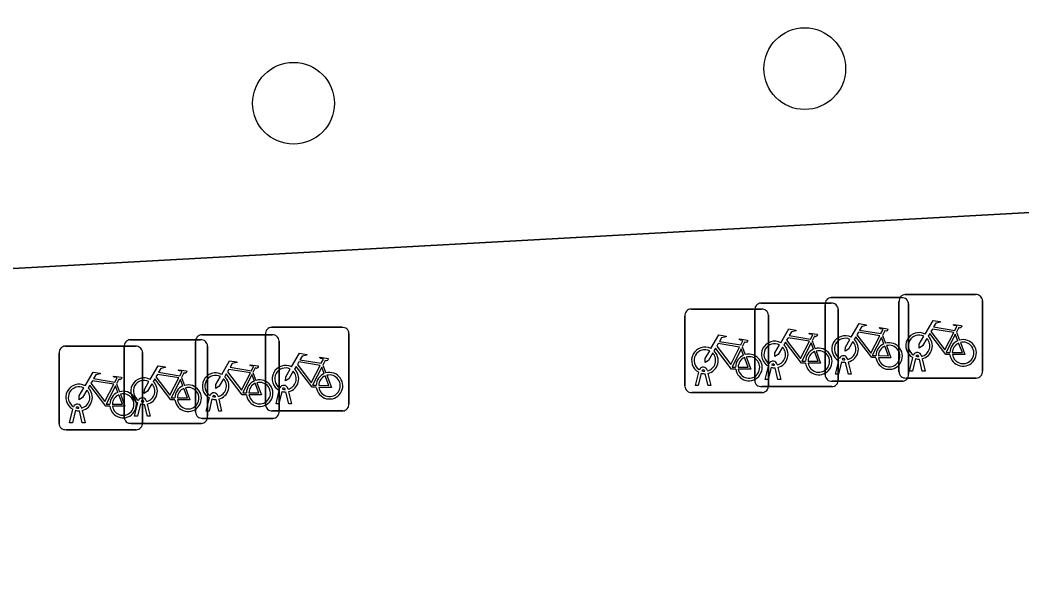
# Model space of a CAD drawing. Extents: x 158472 to 159562, y 388525 to 389606.
# Drawn here: x 158721.78 to 158733.77, y 388839.47 to 388846.26 of the extents above; entities that cross this region are included whole.
import ezdxf

# ---------------------------------------------------------------- set-up
doc = ezdxf.new("R2010")
doc.units = 0
for name, color, linetype in [('IMGEO_Boom', 7, 'Continuous'), ('IMGEO_Erf', 7, 'Continuous'), ('IMGEO_Fietsenrek', 7, 'Continuous'), ('IMGEO_Voetpad_open', 7, 'Continuous')]:
    doc.layers.add(name, color=color, linetype=linetype)

msp = doc.modelspace()

# ---------------------------------------------------------------- linework, layer by layer
at = {"layer": 'IMGEO_Boom'}
for centre in [(158731.174, 388845.679), (158725.056, 388845.265)]:
    msp.add_circle(centre, 0.489, dxfattribs=at)
at = {"layer": 'IMGEO_Erf'}
msp.add_lwpolyline([(158755.409, 388834.448), (158755.525, 388834.58), (158744.162, 388844.524), (158717.279, 388843.045), (158714.843, 388878.448), (158710.585, 388882.112), (158711.768, 388864.623), (158712.592, 388851.925), (158713.284, 388842.825), (158695.563, 388822.552), (158691.151, 388817.503), (158723.402, 388789.393), (158732.269, 388781.671)], dxfattribs=at)
at = {"layer": 'IMGEO_Fietsenrek'}
for p, q in [((158731.492, 388842.939), (158732.333, 388842.939)), ((158732.333, 388842.939), (158731.492, 388842.939)), ((158732.377, 388842.977), (158733.218, 388842.977)), ((158733.218, 388842.977), (158732.377, 388842.977)), ((158729.814, 388842.803), (158730.655, 388842.803)), ((158730.655, 388842.803), (158729.814, 388842.803)), ((158730.65, 388842.874), (158731.491, 388842.874)), ((158731.491, 388842.874), (158730.65, 388842.874)), ((158731.417, 388842.014), (158731.417, 388842.855)), ((158731.417, 388842.855), (158731.417, 388842.014)), ((158731.575, 388842.799), (158731.575, 388841.958)), ((158731.575, 388841.958), (158731.575, 388842.799)), ((158732.302, 388842.052), (158732.302, 388842.893)), ((158732.302, 388842.893), (158732.302, 388842.052)), ((158732.417, 388842.864), (158732.417, 388842.023)), ((158732.417, 388842.023), (158732.417, 388842.864)), ((158733.302, 388842.902), (158733.302, 388842.061)), ((158733.302, 388842.061), (158733.302, 388842.902)), ((158729.739, 388841.878), (158729.739, 388842.719)), ((158729.739, 388842.719), (158729.739, 388841.878)), ((158730.575, 388841.949), (158730.575, 388842.79)), ((158730.575, 388842.79), (158730.575, 388841.949)), ((158730.739, 388842.728), (158730.739, 388841.887)), ((158730.739, 388841.887), (158730.739, 388842.728)), ((158724.795, 388842.584), (158725.636, 388842.584)), ((158725.636, 388842.584), (158724.795, 388842.584)), ((158723.959, 388842.495), (158724.8, 388842.495)), ((158724.8, 388842.495), (158723.959, 388842.495)), ((158724.72, 388841.659), (158724.72, 388842.5)), ((158724.72, 388842.5), (158724.72, 388841.659)), ((158725.72, 388842.509), (158725.72, 388841.668)), ((158725.72, 388841.668), (158725.72, 388842.509)), ((158732.104, 388842.488), (158732.14, 388842.393)), ((158732.989, 388842.526), (158733.025, 388842.431)), ((158722.325, 388842.359), (158723.166, 388842.359)), ((158723.166, 388842.359), (158722.325, 388842.359)), ((158723.028, 388841.51), (158723.028, 388842.351)), ((158723.028, 388842.351), (158723.028, 388841.51)), ((158723.103, 388842.435), (158723.944, 388842.435)), ((158723.944, 388842.435), (158723.103, 388842.435)), ((158723.884, 388841.57), (158723.884, 388842.411)), ((158723.884, 388842.411), (158723.884, 388841.57)), ((158724.028, 388842.36), (158724.028, 388841.519)), ((158724.028, 388841.519), (158724.028, 388842.36)), ((158724.884, 388842.42), (158724.884, 388841.579)), ((158724.884, 388841.579), (158724.884, 388842.42)), ((158730.426, 388842.352), (158730.462, 388842.257)), ((158731.262, 388842.423), (158731.298, 388842.328)), ((158722.25, 388841.434), (158722.25, 388842.275)), ((158722.25, 388842.275), (158722.25, 388841.434)), ((158723.25, 388842.284), (158723.25, 388841.443)), ((158723.25, 388841.443), (158723.25, 388842.284)), ((158731.655, 388842.195), (158731.654, 388842.199)), ((158731.686, 388842.206), (158731.687, 388842.199)), ((158732.429, 388842.061), (158732.468, 388842.221)), ((158732.498, 388842.209), (158732.463, 388842.061)), ((158732.54, 388842.233), (158732.539, 388842.237)), ((158732.581, 388842.061), (158732.547, 388842.203)), ((158732.571, 388842.244), (158732.572, 388842.237)), ((158732.579, 388842.207), (158732.614, 388842.061)), ((158725.407, 388842.133), (158725.443, 388842.038)), ((158730.702, 388841.958), (158730.741, 388842.118)), ((158730.771, 388842.106), (158730.736, 388841.958)), ((158730.813, 388842.13), (158730.812, 388842.134)), ((158730.854, 388841.958), (158730.82, 388842.1)), ((158730.844, 388842.141), (158730.845, 388842.134)), ((158730.852, 388842.104), (158730.887, 388841.958)), ((158731.544, 388842.023), (158731.583, 388842.183)), ((158731.613, 388842.171), (158731.578, 388842.023)), ((158731.696, 388842.023), (158731.662, 388842.165)), ((158731.694, 388842.169), (158731.729, 388842.023)), ((158723.715, 388841.984), (158723.751, 388841.889)), ((158724.571, 388842.044), (158724.607, 388841.949)), ((158729.866, 388841.887), (158729.905, 388842.047)), ((158729.935, 388842.035), (158729.9, 388841.887)), ((158729.977, 388842.059), (158729.976, 388842.063)), ((158730.018, 388841.887), (158729.984, 388842.029)), ((158730.008, 388842.07), (158730.009, 388842.063)), ((158730.016, 388842.033), (158730.051, 388841.887)), ((158731.578, 388842.023), (158731.544, 388842.023)), ((158731.729, 388842.023), (158731.696, 388842.023)), ((158733.227, 388841.977), (158732.386, 388841.977)), ((158732.386, 388841.977), (158733.227, 388841.977)), ((158732.463, 388842.061), (158732.429, 388842.061)), ((158732.614, 388842.061), (158732.581, 388842.061)), ((158722.937, 388841.908), (158722.973, 388841.813)), ((158724.958, 388841.84), (158724.957, 388841.844)), ((158724.989, 388841.851), (158724.99, 388841.844)), ((158729.9, 388841.887), (158729.866, 388841.887)), ((158730.051, 388841.887), (158730.018, 388841.887)), ((158731.5, 388841.874), (158730.659, 388841.874)), ((158730.659, 388841.874), (158731.5, 388841.874)), ((158730.736, 388841.958), (158730.702, 388841.958)), ((158730.887, 388841.958), (158730.854, 388841.958)), ((158732.342, 388841.939), (158731.501, 388841.939)), ((158731.501, 388841.939), (158732.342, 388841.939)), ((158724.011, 388841.579), (158724.05, 388841.739)), ((158724.08, 388841.727), (158724.045, 388841.579)), ((158724.122, 388841.751), (158724.121, 388841.755)), ((158724.163, 388841.579), (158724.129, 388841.721)), ((158724.153, 388841.762), (158724.154, 388841.755)), ((158724.161, 388841.725), (158724.196, 388841.579)), ((158724.847, 388841.668), (158724.886, 388841.828)), ((158724.916, 388841.816), (158724.881, 388841.668)), ((158724.999, 388841.668), (158724.965, 388841.81)), ((158724.997, 388841.814), (158725.032, 388841.668)), ((158730.664, 388841.803), (158729.823, 388841.803)), ((158729.823, 388841.803), (158730.664, 388841.803)), ((158722.377, 388841.443), (158722.416, 388841.603)), ((158722.488, 388841.615), (158722.487, 388841.619)), ((158722.519, 388841.626), (158722.52, 388841.619)), ((158723.155, 388841.519), (158723.194, 388841.679)), ((158723.224, 388841.667), (158723.189, 388841.519)), ((158723.266, 388841.691), (158723.265, 388841.695)), ((158723.307, 388841.519), (158723.273, 388841.661)), ((158723.297, 388841.702), (158723.298, 388841.695)), ((158723.305, 388841.665), (158723.34, 388841.519)), ((158724.881, 388841.668), (158724.847, 388841.668)), ((158725.032, 388841.668), (158724.999, 388841.668)), ((158722.446, 388841.591), (158722.411, 388841.443)), ((158722.529, 388841.443), (158722.495, 388841.585)), ((158722.527, 388841.589), (158722.562, 388841.443)), ((158723.189, 388841.519), (158723.155, 388841.519)), ((158723.34, 388841.519), (158723.307, 388841.519)), ((158724.809, 388841.495), (158723.968, 388841.495)), ((158723.968, 388841.495), (158724.809, 388841.495)), ((158724.045, 388841.579), (158724.011, 388841.579)), ((158724.196, 388841.579), (158724.163, 388841.579)), ((158725.645, 388841.584), (158724.804, 388841.584)), ((158724.804, 388841.584), (158725.645, 388841.584)), ((158723.175, 388841.359), (158722.334, 388841.359)), ((158722.334, 388841.359), (158723.175, 388841.359)), ((158722.411, 388841.443), (158722.377, 388841.443)), ((158722.562, 388841.443), (158722.529, 388841.443)), ((158723.953, 388841.435), (158723.112, 388841.435)), ((158723.112, 388841.435), (158723.953, 388841.435))]:
    msp.add_line(p, q, dxfattribs=at)
for points in [[(158730.888, 388842.4), (158730.983, 388842.564), (158731.069, 388842.55), (158731.071, 388842.541), (158731.015, 388842.53), (158730.988, 388842.485), (158731.244, 388842.444)], [(158731.73, 388842.465), (158731.825, 388842.629), (158731.911, 388842.615), (158731.913, 388842.606), (158731.857, 388842.595), (158731.83, 388842.55), (158732.086, 388842.509)], [(158732.086, 388842.509), (158732.111, 388842.558), (158732.105, 388842.562), (158732.082, 388842.566), (158732.07, 388842.573), (158732.069, 388842.576), (158732.071, 388842.581), (158732.166, 388842.566), (158732.168, 388842.556), (158732.158, 388842.543), (158732.146, 388842.537), (158732.132, 388842.543), (158732.104, 388842.488)], [(158732.615, 388842.503), (158732.71, 388842.667), (158732.796, 388842.653), (158732.798, 388842.644), (158732.742, 388842.633), (158732.715, 388842.588), (158732.971, 388842.547)], [(158732.958, 388842.522), (158732.701, 388842.563), (158732.684, 388842.534), (158732.851, 388842.314), (158732.958, 388842.522)], [(158732.971, 388842.547), (158732.996, 388842.596), (158732.99, 388842.6), (158732.967, 388842.604), (158732.955, 388842.611), (158732.954, 388842.614), (158732.956, 388842.619), (158733.051, 388842.604), (158733.053, 388842.594), (158733.043, 388842.581), (158733.031, 388842.575), (158733.017, 388842.581), (158732.989, 388842.526)], [(158730.052, 388842.329), (158730.147, 388842.493), (158730.233, 388842.479), (158730.235, 388842.47), (158730.179, 388842.459), (158730.152, 388842.414), (158730.408, 388842.373)], [(158730.408, 388842.373), (158730.433, 388842.422), (158730.427, 388842.426), (158730.404, 388842.43), (158730.392, 388842.437), (158730.391, 388842.44), (158730.393, 388842.445), (158730.488, 388842.43), (158730.49, 388842.42), (158730.48, 388842.407), (158730.468, 388842.401), (158730.454, 388842.407), (158730.426, 388842.352)], [(158731.231, 388842.419), (158730.974, 388842.46), (158730.957, 388842.431), (158731.124, 388842.211), (158731.231, 388842.419)], [(158731.244, 388842.444), (158731.269, 388842.493), (158731.263, 388842.497), (158731.24, 388842.501), (158731.228, 388842.508), (158731.227, 388842.511), (158731.229, 388842.516), (158731.324, 388842.501), (158731.326, 388842.491), (158731.316, 388842.478), (158731.304, 388842.472), (158731.29, 388842.478), (158731.262, 388842.423)], [(158731.751, 388842.413), (158731.699, 388842.323), (158731.659, 388842.298), (158731.66, 388842.345), (158731.715, 388842.439)], [(158732.026, 388842.221), (158731.976, 388842.221), (158731.785, 388842.472), (158731.766, 388842.44)], [(158732.073, 388842.484), (158731.816, 388842.525), (158731.799, 388842.496), (158731.966, 388842.276), (158732.073, 388842.484)], [(158732.121, 388842.386), (158732.091, 388842.463), (158731.982, 388842.245), (158732.025, 388842.245)], [(158732.636, 388842.451), (158732.584, 388842.361), (158732.544, 388842.336), (158732.545, 388842.383), (158732.6, 388842.477)], [(158732.911, 388842.259), (158732.861, 388842.259), (158732.67, 388842.51), (158732.651, 388842.478)], [(158733.006, 388842.424), (158732.976, 388842.501), (158732.867, 388842.283), (158732.91, 388842.283)], [(158730.348, 388842.085), (158730.298, 388842.085), (158730.107, 388842.336), (158730.088, 388842.304)], [(158730.395, 388842.348), (158730.138, 388842.389), (158730.121, 388842.36), (158730.288, 388842.14), (158730.395, 388842.348)], [(158730.443, 388842.25), (158730.413, 388842.327), (158730.304, 388842.109), (158730.347, 388842.109)], [(158730.909, 388842.348), (158730.857, 388842.258), (158730.817, 388842.233), (158730.818, 388842.28), (158730.873, 388842.374)], [(158731.184, 388842.156), (158731.134, 388842.156), (158730.943, 388842.407), (158730.924, 388842.375)], [(158731.279, 388842.321), (158731.249, 388842.398), (158731.14, 388842.18), (158731.183, 388842.18)], [(158732.055, 388842.245), (158732.175, 388842.244), (158732.131, 388842.358)], [(158732.151, 388842.365), (158732.206, 388842.22), (158732.056, 388842.22)], [(158732.94, 388842.283), (158733.06, 388842.282), (158733.016, 388842.396)], [(158733.036, 388842.403), (158733.091, 388842.258), (158732.941, 388842.258)], [(158725.033, 388842.11), (158725.128, 388842.274), (158725.214, 388842.26), (158725.216, 388842.251), (158725.16, 388842.24), (158725.133, 388842.195), (158725.389, 388842.154)], [(158725.389, 388842.154), (158725.414, 388842.203), (158725.408, 388842.207), (158725.385, 388842.211), (158725.373, 388842.218), (158725.372, 388842.221), (158725.374, 388842.226), (158725.469, 388842.211), (158725.471, 388842.201), (158725.461, 388842.188), (158725.449, 388842.182), (158725.435, 388842.188), (158725.407, 388842.133)], [(158730.073, 388842.277), (158730.021, 388842.187), (158729.981, 388842.162), (158729.982, 388842.209), (158730.037, 388842.303)], [(158730.377, 388842.109), (158730.497, 388842.108), (158730.453, 388842.222)], [(158730.473, 388842.229), (158730.528, 388842.084), (158730.378, 388842.084)], [(158731.213, 388842.18), (158731.333, 388842.179), (158731.289, 388842.293)], [(158731.309, 388842.3), (158731.364, 388842.155), (158731.214, 388842.155)], [(158723.341, 388841.961), (158723.436, 388842.125), (158723.522, 388842.111), (158723.524, 388842.102), (158723.468, 388842.091), (158723.441, 388842.046), (158723.697, 388842.005)], [(158724.197, 388842.021), (158724.292, 388842.185), (158724.378, 388842.171), (158724.38, 388842.162), (158724.324, 388842.151), (158724.297, 388842.106), (158724.553, 388842.065)], [(158724.54, 388842.04), (158724.283, 388842.081), (158724.266, 388842.052), (158724.433, 388841.832), (158724.54, 388842.04)], [(158724.553, 388842.065), (158724.578, 388842.114), (158724.572, 388842.118), (158724.549, 388842.122), (158724.537, 388842.129), (158724.536, 388842.132), (158724.538, 388842.137), (158724.633, 388842.122), (158724.635, 388842.112), (158724.625, 388842.099), (158724.613, 388842.093), (158724.599, 388842.099), (158724.571, 388842.044)], [(158725.054, 388842.058), (158725.002, 388841.968), (158724.962, 388841.943), (158724.963, 388841.99), (158725.018, 388842.084)], [(158725.329, 388841.866), (158725.279, 388841.866), (158725.088, 388842.117), (158725.069, 388842.085)], [(158725.376, 388842.129), (158725.119, 388842.17), (158725.102, 388842.141), (158725.269, 388841.921), (158725.376, 388842.129)], [(158725.424, 388842.031), (158725.394, 388842.108), (158725.285, 388841.89), (158725.328, 388841.89)], [(158722.563, 388841.885), (158722.658, 388842.049), (158722.744, 388842.035), (158722.746, 388842.026), (158722.69, 388842.015), (158722.663, 388841.97), (158722.919, 388841.929)], [(158722.919, 388841.929), (158722.944, 388841.978), (158722.938, 388841.982), (158722.915, 388841.986), (158722.903, 388841.993), (158722.902, 388841.996), (158722.904, 388842.001), (158722.999, 388841.986), (158723.001, 388841.976), (158722.991, 388841.963), (158722.979, 388841.957), (158722.965, 388841.963), (158722.937, 388841.908)], [(158723.637, 388841.717), (158723.587, 388841.717), (158723.396, 388841.968), (158723.377, 388841.936)], [(158723.684, 388841.98), (158723.427, 388842.021), (158723.41, 388841.992), (158723.577, 388841.772), (158723.684, 388841.98)], [(158723.732, 388841.882), (158723.702, 388841.959), (158723.593, 388841.741), (158723.636, 388841.741)], [(158723.697, 388842.005), (158723.722, 388842.054), (158723.716, 388842.058), (158723.693, 388842.062), (158723.681, 388842.069), (158723.68, 388842.072), (158723.682, 388842.077), (158723.777, 388842.062), (158723.779, 388842.052), (158723.769, 388842.039), (158723.757, 388842.033), (158723.743, 388842.039), (158723.715, 388841.984)], [(158724.218, 388841.969), (158724.166, 388841.879), (158724.126, 388841.854), (158724.127, 388841.901), (158724.182, 388841.995)], [(158724.493, 388841.777), (158724.443, 388841.777), (158724.252, 388842.028), (158724.233, 388841.996)], [(158724.588, 388841.942), (158724.558, 388842.019), (158724.449, 388841.801), (158724.492, 388841.801)], [(158725.358, 388841.89), (158725.478, 388841.889), (158725.434, 388842.003)], [(158725.454, 388842.01), (158725.509, 388841.865), (158725.359, 388841.865)], [(158722.584, 388841.833), (158722.532, 388841.743), (158722.492, 388841.718), (158722.493, 388841.765), (158722.548, 388841.859)], [(158722.859, 388841.641), (158722.809, 388841.641), (158722.618, 388841.892), (158722.599, 388841.86)], [(158722.906, 388841.904), (158722.649, 388841.945), (158722.632, 388841.916), (158722.799, 388841.696), (158722.906, 388841.904)], [(158722.954, 388841.806), (158722.924, 388841.883), (158722.815, 388841.665), (158722.858, 388841.665)], [(158723.362, 388841.909), (158723.31, 388841.819), (158723.27, 388841.794), (158723.271, 388841.841), (158723.326, 388841.935)], [(158723.666, 388841.741), (158723.786, 388841.74), (158723.742, 388841.854)], [(158723.762, 388841.861), (158723.817, 388841.716), (158723.667, 388841.716)], [(158724.522, 388841.801), (158724.642, 388841.8), (158724.598, 388841.914)], [(158724.618, 388841.921), (158724.673, 388841.776), (158724.523, 388841.776)], [(158722.888, 388841.665), (158723.008, 388841.664), (158722.964, 388841.778)], [(158722.984, 388841.785), (158723.039, 388841.64), (158722.889, 388841.64)]]:
    msp.add_lwpolyline(points, dxfattribs=at)
for centre, radius, start, end in [((158731.495, 388842.861), 0.0779, 92.4484, 184.2845), ((158731.495, 388842.861), 0.0779, 92.4484, 184.2845), ((158732.38, 388842.899), 0.0779, 92.4484, 184.2845), ((158732.38, 388842.899), 0.0779, 92.4484, 184.2845), ((158732.339, 388842.861), 0.0779, 2.4484, 94.2845), ((158732.339, 388842.861), 0.0779, 2.4484, 94.2845), ((158733.224, 388842.899), 0.0779, 2.4484, 94.2845), ((158733.224, 388842.899), 0.0779, 2.4484, 94.2845), ((158729.817, 388842.725), 0.0779, 92.4484, 184.2845), ((158729.817, 388842.725), 0.0779, 92.4484, 184.2845), ((158730.653, 388842.796), 0.0779, 92.4484, 184.2845), ((158730.653, 388842.796), 0.0779, 92.4484, 184.2845), ((158730.661, 388842.725), 0.0779, 2.4484, 94.2845), ((158730.661, 388842.725), 0.0779, 2.4484, 94.2845), ((158731.497, 388842.796), 0.0779, 2.4484, 94.2845), ((158731.497, 388842.796), 0.0779, 2.4484, 94.2845), ((158724.798, 388842.506), 0.0779, 92.4484, 184.2845), ((158724.798, 388842.506), 0.0779, 92.4484, 184.2845), ((158725.642, 388842.506), 0.0779, 2.4484, 94.2845), ((158725.642, 388842.506), 0.0779, 2.4484, 94.2845), ((158723.962, 388842.417), 0.0779, 92.4484, 184.2845), ((158723.962, 388842.417), 0.0779, 92.4484, 184.2845), ((158724.806, 388842.417), 0.0779, 2.4484, 94.2845), ((158724.806, 388842.417), 0.0779, 2.4484, 94.2845), ((158731.657, 388842.324), 0.159, 62.6766, 242.1369), ((158731.657, 388842.324), 0.129, 63.3192, 238.903), ((158731.657, 388842.324), 0.159, 283.5766, 46.6042), ((158732.542, 388842.362), 0.159, 62.6766, 242.1369), ((158732.542, 388842.362), 0.129, 63.3192, 238.903), ((158732.542, 388842.362), 0.129, 283.6043, 43.4302), ((158732.542, 388842.362), 0.159, 283.5766, 46.6042), ((158722.328, 388842.281), 0.0779, 92.4484, 184.2845), ((158722.328, 388842.281), 0.0779, 92.4484, 184.2845), ((158723.106, 388842.357), 0.0779, 92.4484, 184.2845), ((158723.106, 388842.357), 0.0779, 92.4484, 184.2845), ((158723.172, 388842.281), 0.0779, 2.4484, 94.2845), ((158723.172, 388842.281), 0.0779, 2.4484, 94.2845), ((158723.95, 388842.357), 0.0779, 2.4484, 94.2845), ((158723.95, 388842.357), 0.0779, 2.4484, 94.2845), ((158729.979, 388842.188), 0.159, 62.6766, 242.1369), ((158730.815, 388842.259), 0.159, 62.6766, 242.1369), ((158730.815, 388842.259), 0.129, 63.3192, 238.903), ((158730.815, 388842.259), 0.129, 283.6043, 43.4302), ((158730.815, 388842.259), 0.159, 283.5766, 46.6042), ((158731.342, 388842.175), 0.159, 113.3408, 178.3217), ((158731.342, 388842.175), 0.159, 187.0065, 105.7708), ((158731.657, 388842.324), 0.129, 283.6043, 43.4302), ((158732.184, 388842.24), 0.159, 113.3408, 178.3217), ((158732.184, 388842.24), 0.159, 187.0065, 105.7708), ((158732.184, 388842.24), 0.129, 113.923, 177.9556), ((158732.184, 388842.24), 0.129, 188.6715, 104.5883), ((158733.069, 388842.278), 0.159, 113.3408, 178.3217), ((158733.069, 388842.278), 0.159, 187.0065, 105.7708), ((158733.069, 388842.278), 0.129, 113.923, 177.9556), ((158733.069, 388842.278), 0.129, 188.6715, 104.5883), ((158729.979, 388842.188), 0.129, 63.3192, 238.903), ((158729.979, 388842.188), 0.129, 283.6043, 43.4302), ((158729.979, 388842.188), 0.159, 283.5766, 46.6042), ((158730.506, 388842.104), 0.159, 113.3408, 178.3217), ((158730.506, 388842.104), 0.159, 187.0065, 105.7708), ((158730.506, 388842.104), 0.129, 113.923, 177.9556), ((158730.506, 388842.104), 0.129, 188.6715, 104.5883), ((158731.342, 388842.175), 0.129, 113.923, 177.9556), ((158731.342, 388842.175), 0.129, 188.6715, 104.5883), ((158731.637, 388842.195), 0.0499, 12.8025, 158.6934), ((158731.637, 388842.195), 0.0174, 12.8025, 163.4502), ((158731.657, 388842.324), 0.129, 253.415, 269.0204), ((158732.522, 388842.233), 0.0499, 12.8025, 158.6934), ((158732.542, 388842.362), 0.159, 253.9967, 271.7867), ((158732.522, 388842.233), 0.0174, 12.8025, 163.4502), ((158732.542, 388842.362), 0.129, 253.415, 269.0204), ((158724.96, 388841.969), 0.159, 62.6766, 242.1369), ((158724.96, 388841.969), 0.129, 63.3192, 238.903), ((158724.96, 388841.969), 0.159, 283.5766, 46.6042), ((158729.959, 388842.059), 0.0499, 12.8025, 158.6934), ((158730.795, 388842.13), 0.0499, 12.8025, 158.6934), ((158730.815, 388842.259), 0.159, 253.9967, 271.7867), ((158730.795, 388842.13), 0.0174, 12.8025, 163.4502), ((158730.815, 388842.259), 0.129, 253.415, 269.0204), ((158731.657, 388842.324), 0.159, 253.9967, 271.7867), ((158723.268, 388841.82), 0.159, 62.6766, 242.1369), ((158724.124, 388841.88), 0.159, 62.6766, 242.1369), ((158724.124, 388841.88), 0.129, 63.3192, 238.903), ((158724.124, 388841.88), 0.129, 283.6043, 43.4302), ((158724.124, 388841.88), 0.159, 283.5766, 46.6042), ((158724.96, 388841.969), 0.129, 283.6043, 43.4302), ((158725.487, 388841.885), 0.159, 113.3408, 178.3217), ((158725.487, 388841.885), 0.159, 187.0065, 105.7708), ((158725.487, 388841.885), 0.129, 113.923, 177.9556), ((158725.487, 388841.885), 0.129, 188.6715, 104.5883), ((158729.979, 388842.188), 0.159, 253.9967, 271.7867), ((158729.959, 388842.059), 0.0174, 12.8025, 163.4502), ((158729.979, 388842.188), 0.129, 253.415, 269.0204), ((158731.495, 388842.017), 0.0779, 182.4484, 274.2845), ((158731.495, 388842.017), 0.0779, 182.4484, 274.2845), ((158732.38, 388842.055), 0.0779, 182.4484, 274.2845), ((158732.38, 388842.055), 0.0779, 182.4484, 274.2845), ((158732.339, 388842.017), 0.0779, 272.4484, 4.2845), ((158732.339, 388842.017), 0.0779, 272.4484, 4.2845), ((158733.224, 388842.055), 0.0779, 272.4484, 4.2845), ((158733.224, 388842.055), 0.0779, 272.4484, 4.2845), ((158722.49, 388841.744), 0.159, 62.6766, 242.1369), ((158722.49, 388841.744), 0.129, 63.3192, 238.903), ((158722.49, 388841.744), 0.159, 283.5766, 46.6042), ((158723.268, 388841.82), 0.129, 63.3192, 238.903), ((158723.268, 388841.82), 0.129, 283.6043, 43.4302), ((158723.268, 388841.82), 0.159, 283.5766, 46.6042), ((158723.795, 388841.736), 0.159, 113.3408, 178.3217), ((158723.795, 388841.736), 0.159, 187.0065, 105.7708), ((158723.795, 388841.736), 0.129, 113.923, 177.9556), ((158723.795, 388841.736), 0.129, 188.6715, 104.5883), ((158724.651, 388841.796), 0.159, 113.3408, 178.3217), ((158724.651, 388841.796), 0.159, 187.0065, 105.7708), ((158724.651, 388841.796), 0.129, 113.923, 177.9556), ((158724.651, 388841.796), 0.129, 188.6715, 104.5883), ((158724.94, 388841.84), 0.0499, 12.8025, 158.6934), ((158724.94, 388841.84), 0.0174, 12.8025, 163.4502), ((158724.96, 388841.969), 0.129, 253.415, 269.0204), ((158729.817, 388841.881), 0.0779, 182.4484, 274.2845), ((158729.817, 388841.881), 0.0779, 182.4484, 274.2845), ((158730.653, 388841.952), 0.0779, 182.4484, 274.2845), ((158730.653, 388841.952), 0.0779, 182.4484, 274.2845), ((158730.661, 388841.881), 0.0779, 272.4484, 4.2845), ((158730.661, 388841.881), 0.0779, 272.4484, 4.2845), ((158731.497, 388841.952), 0.0779, 272.4484, 4.2845), ((158731.497, 388841.952), 0.0779, 272.4484, 4.2845), ((158722.49, 388841.744), 0.129, 283.6043, 43.4302), ((158723.017, 388841.66), 0.159, 113.3408, 178.3217), ((158723.017, 388841.66), 0.159, 187.0065, 105.7708), ((158723.017, 388841.66), 0.129, 113.923, 177.9556), ((158723.017, 388841.66), 0.129, 188.6715, 104.5883), ((158723.248, 388841.691), 0.0499, 12.8025, 158.6934), ((158724.104, 388841.751), 0.0499, 12.8025, 158.6934), ((158724.124, 388841.88), 0.159, 253.9967, 271.7867), ((158724.104, 388841.751), 0.0174, 12.8025, 163.4502), ((158724.124, 388841.88), 0.129, 253.415, 269.0204), ((158724.96, 388841.969), 0.159, 253.9967, 271.7867), ((158722.47, 388841.615), 0.0499, 12.8025, 158.6934), ((158722.47, 388841.615), 0.0174, 12.8025, 163.4502), ((158722.49, 388841.744), 0.129, 253.415, 269.0204), ((158723.268, 388841.82), 0.159, 253.9967, 271.7867), ((158723.248, 388841.691), 0.0174, 12.8025, 163.4502), ((158723.268, 388841.82), 0.129, 253.415, 269.0204), ((158724.798, 388841.662), 0.0779, 182.4484, 274.2845), ((158724.798, 388841.662), 0.0779, 182.4484, 274.2845), ((158725.642, 388841.662), 0.0779, 272.4484, 4.2845), ((158725.642, 388841.662), 0.0779, 272.4484, 4.2845), ((158722.49, 388841.744), 0.159, 253.9967, 271.7867), ((158723.106, 388841.513), 0.0779, 182.4484, 274.2845), ((158723.106, 388841.513), 0.0779, 182.4484, 274.2845), ((158723.962, 388841.573), 0.0779, 182.4484, 274.2845), ((158723.962, 388841.573), 0.0779, 182.4484, 274.2845), ((158723.95, 388841.513), 0.0779, 272.4484, 4.2845), ((158723.95, 388841.513), 0.0779, 272.4484, 4.2845), ((158724.806, 388841.573), 0.0779, 272.4484, 4.2845), ((158724.806, 388841.573), 0.0779, 272.4484, 4.2845), ((158722.328, 388841.437), 0.0779, 182.4484, 274.2845), ((158722.328, 388841.437), 0.0779, 182.4484, 274.2845), ((158723.172, 388841.437), 0.0779, 272.4484, 4.2845), ((158723.172, 388841.437), 0.0779, 272.4484, 4.2845)]:
    msp.add_arc(centre, radius, start, end, dxfattribs=at)
at = {"layer": 'IMGEO_Voetpad_open'}
msp.add_lwpolyline([(158714.843, 388878.448), (158717.279, 388843.045), (158744.162, 388844.524), (158755.525, 388834.58)], dxfattribs=at)

doc.saveas('drawing.dxf')
